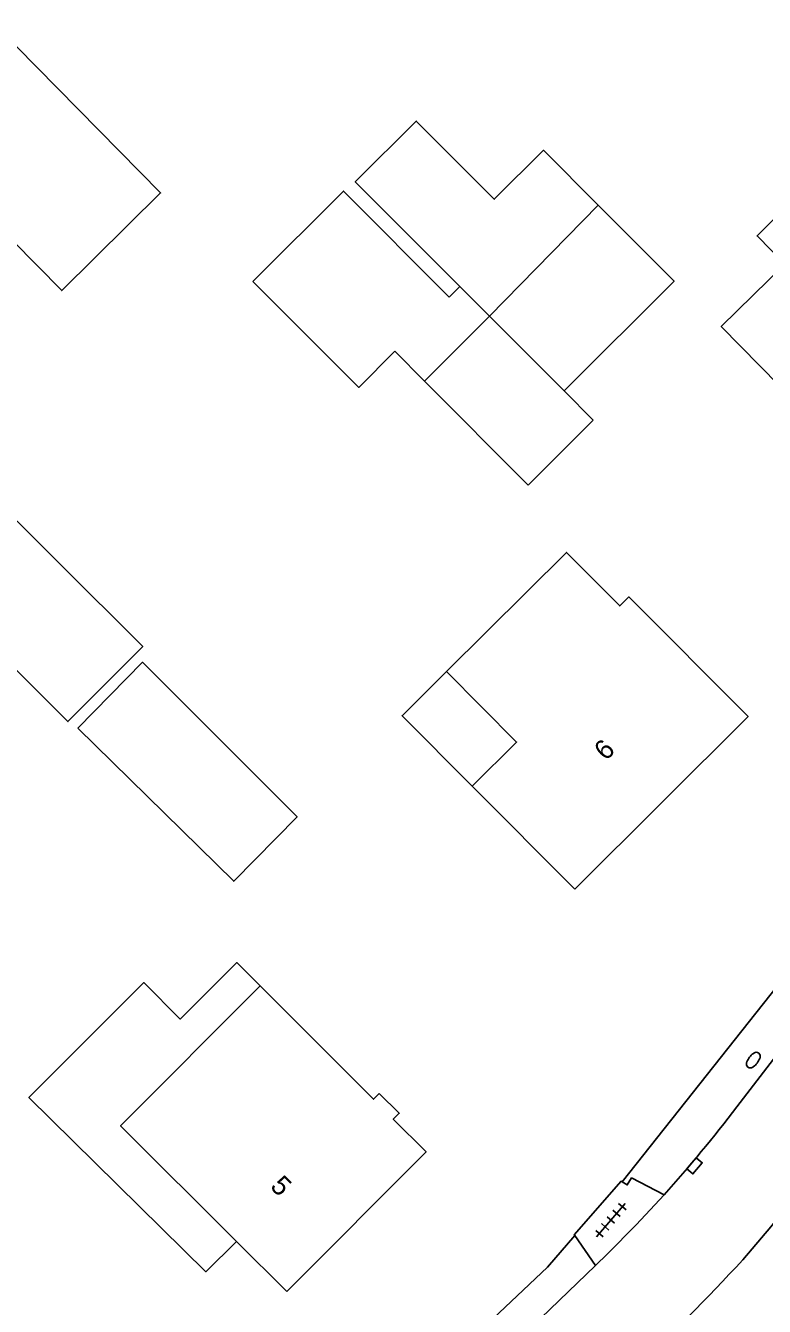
# Model space of a CAD drawing. Extents: x 137999 to 141000, y 397500 to 400501.
# Drawn here: x 138244.8 to 138282.5, y 398803.1 to 398868.5 of the extents above; entities that cross this region are included whole.
import ezdxf

# ---------------------------------------------------------------- set-up
doc = ezdxf.new("R2010")
doc.units = 0
for name, color, linetype in [('gg-afsc-erfafscheiding', 7, 'Continuous'), ('gg-anno-huisnummerreeks BGT', 7, 'Continuous'), ('gg-bbg-bijgebouw', 7, 'Continuous'), ('gg-bbg-gedigitaliseerde bebouwing', 7, 'Continuous'), ('gg-bbg-gedigitaliseerde bijgebouw', 7, 'Continuous'), ('gg-bbg-hoofdgebouw', 7, 'Continuous'), ('gg-bbg-luifel en loopbrug', 7, 'Continuous'), ('gg-bbg-tussenscheiding', 7, 'Continuous'), ('gg-knt-verharding', 7, 'Continuous'), ('gt-symb-brandkraan', 7, 'Continuous'), ('gt-symb-kolk', 7, 'Continuous'), ('gt-symb-tegel verharding', 7, 'Continuous')]:
    doc.layers.add(name, color=color, linetype=linetype)

# ---------------------------------------------------------------- blocks, each defined once
blk = doc.blocks.new('gt0-KOLK')
at = {"layer": 'gt-symb-kolk'}
blk.add_lwpolyline([(0, 0), (0.375, 0), (0.375, 0.4), (-0.375, 0.4), (-0.375, 0), (0, 0)], dxfattribs=at)
blk = doc.blocks.new('gt0-BR')
at = {"layer": 'gt-symb-brandkraan'}
for centre, radius, start, end in [((-0.244, 0), 0.206, 107.56694, 252.43307), ((0.599, -2.664), 3, 106.89205, 107.56694), ((0, -0.691), 0.938, 73.10799, 106.89205), ((-0.599, -2.664), 3, 72.43309, 73.10799), ((0.244, 0), 0.206, 287.56695, 72.43309), ((0.599, 2.664), 3, 252.43307, 253.10797), ((0, 0.691), 0.938, 253.10797, 286.89206), ((-0.599, 2.664), 3, 286.89206, 287.56695)]:
    blk.add_arc(centre, radius, start, end, dxfattribs=at)
blk = doc.blocks.new('gt0-TEG1')
at = {"layer": 'gt-symb-tegel verharding'}
for p, q in [((-1.125, 0), (1.125, 0)), ((-0.9, -0.25), (-0.9, 0.25)), ((-0.45, -0.25), (-0.45, 0.25)), ((0, -0.25), (0, 0.25)), ((0.45, -0.25), (0.45, 0.25)), ((0.9, -0.25), (0.9, 0.25))]:
    blk.add_line(p, q, dxfattribs=at)

msp = doc.modelspace()

# ---------------------------------------------------------------- linework, layer by layer
at = {"layer": 'gg-afsc-erfafscheiding'}
for points in [[(138275.241, 398809.437), (138289.295, 398827.167), (138289.523, 398826.986)], [(138258.428, 398792.801), (138271.427, 398805.081), (138272.817, 398806.694)]]:
    msp.add_lwpolyline(points, dxfattribs=at)
at = {"layer": 'gg-bbg-bijgebouw'}
msp.add_line((138270.448, 398845.049), (138273.766, 398848.37), dxfattribs=at)
at = {"layer": 'gg-bbg-gedigitaliseerde bebouwing'}
msp.add_line((138255.533, 398806.399), (138258.11, 398803.83), dxfattribs=at)
for points in [[(138239.501, 398858.09), (138241.548, 398860.114), (138246.617, 398854.988), (138251.663, 398859.978), (138243.231, 398868.53)], [(138286.931, 398862.62), (138282.132, 398857.78), (138283.544, 398856.346), (138280.302, 398853.154), (138285.241, 398848.13)], [(138256.75, 398819.451), (138249.618, 398812.296), (138255.533, 398806.399)], [(138256.75, 398819.451), (138262.536, 398813.665), (138262.831, 398813.96)]]:
    msp.add_lwpolyline(points, dxfattribs=at)
at = {"layer": 'gg-bbg-gedigitaliseerde bijgebouw'}
for p, q in [((138266.408, 398854.659), (138266.946, 398855.196)), ((138265.145, 398850.364), (138263.628, 398851.885)), ((138270.448, 398845.049), (138265.145, 398850.364)), ((138272.278, 398849.862), (138273.766, 398848.37))]:
    msp.add_line(p, q, dxfattribs=at)
for points in [[(138266.946, 398855.196), (138261.608, 398860.546), (138264.721, 398863.651), (138268.708, 398859.654), (138271.221, 398862.161), (138274.019, 398859.356)], [(138256.382, 398855.456), (138261.008, 398860.071), (138266.408, 398854.659)], [(138272.278, 398849.862), (138277.897, 398855.469), (138274.019, 398859.356)], [(138263.628, 398851.885), (138261.782, 398850.043), (138256.382, 398855.456)], [(138236.482, 398837.582), (138239.185, 398834.895), (138241.294, 398835.041), (138243.056, 398836.815), (138246.933, 398832.962), (138250.753, 398836.805), (138242.152, 398845.353)], [(138247.438, 398832.632), (138250.742, 398835.994), (138258.634, 398828.096), (138255.402, 398824.807), (138247.438, 398832.632)]]:
    msp.add_lwpolyline(points, dxfattribs=at)
at = {"layer": 'gg-bbg-hoofdgebouw'}
msp.add_line((138272.817, 398824.394), (138267.58, 398829.662), dxfattribs=at)
for points in [[(138266.268, 398835.52), (138272.394, 398841.61), (138275.115, 398838.873), (138275.583, 398839.338), (138281.67, 398833.215), (138272.817, 398824.394)], [(138267.58, 398829.662), (138269.849, 398831.918), (138266.268, 398835.52)], [(138258.11, 398803.83), (138265.221, 398810.98), (138263.551, 398812.65), (138263.851, 398812.95), (138262.831, 398813.96)]]:
    msp.add_lwpolyline(points, dxfattribs=at)
at = {"layer": 'gg-bbg-luifel en loopbrug'}
for points in [[(138266.268, 398835.52), (138263.999, 398833.264), (138267.58, 398829.662)], [(138256.75, 398819.451), (138255.55, 398820.648), (138252.671, 398817.759), (138250.799, 398819.625), (138244.937, 398813.751), (138253.982, 398804.849), (138255.533, 398806.399)]]:
    msp.add_lwpolyline(points, dxfattribs=at)
at = {"layer": 'gg-bbg-tussenscheiding'}
for p, q in [((138268.463, 398853.675), (138274.019, 398859.356)), ((138268.463, 398853.675), (138266.946, 398855.196)), ((138265.145, 398850.364), (138268.463, 398853.675)), ((138272.278, 398849.862), (138268.463, 398853.675))]:
    msp.add_line(p, q, dxfattribs=at)
at = {"layer": 'gg-knt-verharding'}
for p, q in [((138290.686, 398825.787), (138281.093, 398813.272)), ((138273.88, 398805.173), (138272.817, 398806.694)), ((138273.88, 398805.173), (138259.696, 398791.507))]:
    msp.add_line(p, q, dxfattribs=at)
for points in [[(138281.4, 398805.45), (138282.843, 398807.147), (138287.236, 398812.721), (138312.36, 398845.504)], [(138272.817, 398806.694), (138272.791, 398806.731), (138275.186, 398809.468), (138275.241, 398809.437)], [(138275.241, 398809.437), (138275.5, 398809.288), (138275.726, 398809.645), (138277.381, 398808.778)], [(138277.381, 398808.778), (138275.957, 398807.247), (138274.486, 398805.762), (138273.88, 398805.173)]]:
    msp.add_lwpolyline(points, dxfattribs=at)
for centre, radius, start, end in [((138227.495, 398853.763), 67.173, 317.95699, 322.93026), ((138179.852, 398899.808), 138.62, 313.78754, 317.10185)]:
    msp.add_arc(centre, radius, start, end, dxfattribs=at)

# ---------------------------------------------------------------- block references
at = {"layer": 'gt-symb-brandkraan', "rotation": 52.623301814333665}
msp.add_blockref('gt0-BR', (138281.942, 398815.662), dxfattribs=at)
at = {"layer": 'gt-symb-kolk', "rotation": -130.2126647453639}
msp.add_blockref('gt0-KOLK', (138278.788, 398810.389), dxfattribs=at)
at = {"layer": 'gt-symb-tegel verharding', "rotation": 49.46084825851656}
msp.add_blockref('gt0-TEG1', (138274.665, 398807.485), dxfattribs=at)

# ---------------------------------------------------------------- texts
at = {"layer": 'gg-anno-huisnummerreeks BGT'}
for s, rotation, p in [('6', 44.9, (138274.411, 398830.923)), ('5', 315.2, (138257.218, 398809.157))]:
    msp.add_text(s, height=1, rotation=rotation, dxfattribs=at).set_placement(p)

doc.saveas('drawing.dxf')
